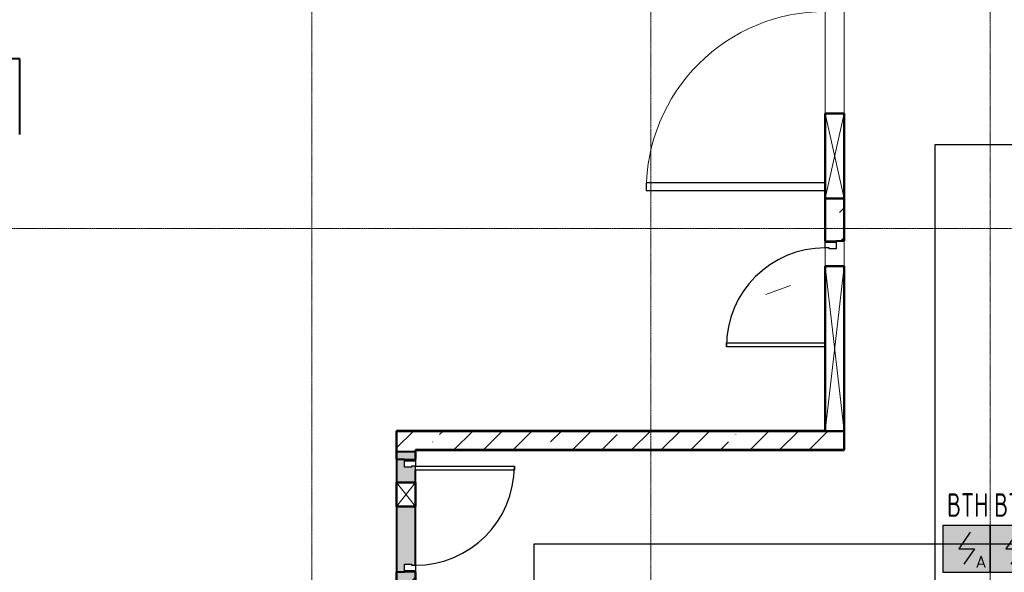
# Model space of a CAD drawing. Header units: millimetres. Extents: x -135639 to 224623, y -383017 to -59102.
# Tile 416 of 494: x 67913 to 78363, y -114221 to -108353. Entities that reach past the tile are written whole.
import ezdxf
from ezdxf.enums import TextEntityAlignment as Align

# ---------------------------------------------------------------- set-up
doc = ezdxf.new("R2010")
doc.units = ezdxf.units.MM
doc.linetypes.add('CONTINOUS', pattern=[0])
doc.linetypes.add('Линия сетки', pattern=[25, 20, -2.5, 0, -2.5])
for name, color, linetype, lineweight in [('#СПС_КЛ_R3', 190, 'Continuous', 30), ('A-200-M_WALL', 7, 'Continuous', 18), ('A-200-M_WALL_EXT', 7, 'Continuous', 18), ('A-200-M_WALL_INT', 7, 'Continuous', 18), ('A-200-M_WALL_PAT', 7, 'Continuous', 40), ('A-314-M_WINDOW', 7, 'Continuous', 18), ('A-325-M_DOOR', 7, 'Continuous', 18), ('A-325-M_DOOR__FRAME', 7, 'Continuous', 30), ('A-325-M_DOOR_OPENING', 7, 'Continuous', 18), ('A-325-M_DOOR_PANEL', 7, 'Continuous', 30), ('Z-030-M_GRID', 7, 'Continuous', 9), ('Z-060-M_DETAIL', 7, 'Continuous', 18), ('ПС', 7, 'Continuous', 40), ('СС-011-ПОЖ-СИГНАЛИЗАЦИЯ', 1, 'Continuous', 30)]:
    doc.layers.add(name, color=color, linetype=linetype, lineweight=lineweight)
doc.styles.add('1111', font='isocpeur.ttf')
pattern_1 = [(45, (0, 0), (-314.309, 314.309), []), (45, (314.3, 0), (-314.309, 314.309), [555.625, -111.125, 3.353, -107.772])]

# ---------------------------------------------------------------- blocks, each defined once
blk = doc.blocks.new('101_Дверь_Однопольная - _ПЧ_Мет_1000х2000_Между секциями_EI60_Пр-3585320-B1_-7_650_')
at = {"layer": 'A-325-M_DOOR', "color": 253, "lineweight": 30, "true_color": 0xaaaaaa}
for p, q in [((-600, 100), (-585, 100)), ((-600, -15), (-600, 100)), ((-585, 100), (-585, -15)), ((585, -15), (585, 100)), ((585, 100), (600, 100)), ((600, 100), (600, -15)), ((-585, -15), (-600, -15)), ((600, -15), (585, -15))]:
    blk.add_line(p, q, dxfattribs=at)
at = {"layer": 'A-325-M_DOOR__FRAME', "color": 253, "true_color": 0xaaaaaa}
for p, q in [((-585, 100), (-525, 100)), ((-585, -15), (-585, 100)), ((-525, 100), (-525, 60)), ((-525, 60), (-515, 60)), ((-515, 60), (-515, -15)), ((515, 60), (525, 60)), ((515, -15), (515, 60)), ((525, 100), (585, 100)), ((525, 60), (525, 100)), ((585, 100), (585, -15)), ((-515, -15), (-585, -15)), ((585, -15), (515, -15))]:
    blk.add_line(p, q, dxfattribs=at)
at = {"layer": 'A-325-M_DOOR_PANEL', "color": 253, "true_color": 0xaaaaaa}
for p, q in [((-525, 1150), (-485, 1150)), ((-525, 100), (-525, 1150)), ((-485, 1150), (-485, 100)), ((-485, 100), (-525, 100))]:
    blk.add_line(p, q, dxfattribs=at)
blk.add_arc((-525, 100), 1050, 0, 90, dxfattribs=at)
blk = doc.blocks.new('101_Дверь_Двупольная - _ПЧ_Мет_3600х2430_EI60-4162342-B1_-7_650_')
at = {"layer": 'A-325-M_DOOR', "color": 253, "lineweight": 30, "true_color": 0xaaaaaa}
for p, q in [((1965, 100), (1930, 100)), ((1930, 100), (1930, -15)), ((1965, -15), (1965, 100)), ((1930, -15), (1965, -15))]:
    blk.add_line(p, q, dxfattribs=at)
at = {"layer": 'A-325-M_DOOR__FRAME', "color": 253, "true_color": 0xaaaaaa}
for p, q in [((1880, 20), (1870, 20)), ((1870, 20), (1870, -15)), ((1930, 100), (1880, 100)), ((1880, 100), (1880, 20)), ((1930, -15), (1930, 100)), ((1870, -15), (1930, -15))]:
    blk.add_line(p, q, dxfattribs=at)
at = {"layer": 'A-325-M_DOOR_PANEL', "color": 253, "true_color": 0xaaaaaa}
for p, q in [((-1800, 2000), (-1880, 2000)), ((-1880, 2000), (-1880, 100)), ((-1800, 100), (-1800, 2000)), ((1880, 1960), (1800, 1960)), ((1800, 1960), (1800, 100)), ((1880, 100), (1880, 1960)), ((1800, 100), (1880, 100))]:
    blk.add_line(p, q, dxfattribs=at)
at = {"layer": 'A-325-M_DOOR_PANEL', "color": 253, "lineweight": 18, "true_color": 0xaaaaaa}
for centre, radius, start, end in [((-1880, 100), 1900, 360, 90), ((1880, 100), 1860, 90, 180)]:
    blk.add_arc(centre, radius, start, end, dxfattribs=at)
blk = doc.blocks.new('101_Дверь_Однопольная - _ПЧ_Мет_1000х2000_Между секциями_EI60_Пр-V54-B1_-7_650_')
at = {"layer": 'A-325-M_DOOR', "color": 253, "lineweight": 30, "true_color": 0xaaaaaa}
for p, q in [((585, -15), (585, 100)), ((585, 100), (600, 100)), ((600, 100), (600, -15)), ((600, -15), (585, -15))]:
    blk.add_line(p, q, dxfattribs=at)
at = {"layer": 'A-325-M_DOOR__FRAME', "color": 253, "true_color": 0xaaaaaa}
for p, q in [((515, 60), (525, 60)), ((515, -15), (515, 60)), ((525, 100), (585, 100)), ((525, 60), (525, 100)), ((585, 100), (585, -15)), ((585, -15), (515, -15))]:
    blk.add_line(p, q, dxfattribs=at)
at = {"layer": 'A-325-M_DOOR_PANEL', "color": 253, "true_color": 0xaaaaaa}
for p, q in [((-525, 1150), (-485, 1150)), ((-525, 100), (-525, 1150)), ((-485, 1150), (-485, 100))]:
    blk.add_line(p, q, dxfattribs=at)
blk.add_arc((-525, 100), 1050, 0, 90, dxfattribs=at)
blk = doc.blocks.new('135_SLK_GD_AR_rvt-1-B1_-7_650_')
at = {"layer": 'A-200-M_WALL_PAT', "lineweight": 18, "true_color": 0xcbcbcb}
h = blk.add_hatch(color=9, dxfattribs=at)
h.paths.add_polyline_path([(80050, 78460), (80250, 78460), (80250, 78600), (80135, 78600), (80135, 78685), (80210, 78685), (80210, 78675), (80250, 78675), (80250, 79298), (80050, 79298), (80050, 78600)])
h.paths.add_polyline_path([(80250, 79553), (80250, 79725), (80210, 79725), (80210, 79715), (80135, 79715), (80135, 79800), (80250, 79800), (80250, 79880), (80050, 79880), (80050, 79553)])
at = {"color": 253, "lineweight": 18, "true_color": 0xaaaaaa}
blk.add_line((84231, 81646), (83968, 81550), dxfattribs=at)
at = {"layer": 'A-200-M_WALL', "color": 253, "lineweight": 40, "true_color": 0xaaaaaa}
for p, q in [((80050, 79880), (80050, 79553)), ((80250, 79880), (80050, 79880)), ((80250, 79800), (80250, 79880)), ((80250, 79553), (80250, 79685)), ((80050, 79298), (80050, 78460)), ((80250, 78675), (80250, 79298)), ((80250, 78460), (80250, 78600))]:
    blk.add_line(p, q, dxfattribs=at)
at = {"layer": 'A-200-M_WALL_INT', "color": 253, "lineweight": 40, "true_color": 0xaaaaaa}
for p, q in [((76052, 84052), (75550, 84052)), ((76052, 84050), (76052, 84052)), ((76052, 83248), (76052, 84050)), ((76050, 83248), (76052, 83248)), ((84600, 82570), (84598, 82570)), ((84598, 82570), (84598, 82120)), ((84600, 82120), (84600, 82570)), ((84800, 82570), (84800, 82120)), ((84802, 82570), (84800, 82570)), ((84802, 82120), (84802, 82570)), ((84598, 82120), (84600, 82120)), ((84800, 82120), (84802, 82120)), ((84600, 80920), (84598, 80920)), ((84598, 80920), (84598, 80102)), ((84802, 80920), (84800, 80920)), ((84802, 79898), (84802, 80920)), ((80050, 80102), (80048, 80102)), ((80048, 80102), (80048, 79800)), ((84598, 80102), (80050, 80102)), ((80050, 79800), (80050, 80100)), ((80050, 80100), (84600, 80100)), ((84800, 80100), (84800, 79900)), ((84800, 79900), (80250, 79900)), ((80250, 79900), (80250, 79898)), ((80250, 79898), (80250, 79800)), ((80252, 79898), (84800, 79898)), ((80252, 79800), (80252, 79898)), ((84800, 79898), (84802, 79898)), ((80048, 79800), (80050, 79800)), ((80250, 79800), (80252, 79800)), ((80050, 78600), (80048, 78600)), ((80048, 78600), (80048, 77402)), ((80050, 77402), (80050, 78600)), ((80250, 78600), (80250, 77400)), ((80252, 78600), (80250, 78600)), ((80252, 77402), (80252, 78600))]:
    blk.add_line(p, q, dxfattribs=at)
at = {"layer": 'A-325-M_DOOR', "color": 253, "lineweight": 18, "true_color": 0xaaaaaa}
for name, p, rotation in [('101_Дверь_Двупольная - _ПЧ_Мет_3600х2430_EI60-4162342-B1_-7_650_', (84700, 84535), 89.9999999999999), ('101_Дверь_Однопольная - _ПЧ_Мет_1000х2000_Между секциями_EI60_Пр-V54-B1_-7_650_', (84700, 81520), 89.9999999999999), ('101_Дверь_Однопольная - _ПЧ_Мет_1000х2000_Между секциями_EI60_Пр-3585320-B1_-7_650_', (80150, 79200), 269.9999999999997)]:
    blk.add_blockref(name, p, dxfattribs=dict(at, rotation=rotation))
blk = doc.blocks.new('ADSK_Дверь_Проем - ADSK_Дверь_Проем-2084409-B1_-7_650_')
at = {"layer": 'A-325-M_DOOR_OPENING', "color": 253, "true_color": 0xaaaaaa}
for p, q in [((-1065, 100), (1965, 100)), ((-1065, -100), (1965, -100))]:
    blk.add_line(p, q, dxfattribs=at)
blk = doc.blocks.new('ADSK_Дверь_Проем - ADSK_Дверь_Проем-2084314-B1_-7_650_')
at = {"layer": 'A-325-M_DOOR_OPENING', "color": 253, "true_color": 0xaaaaaa}
for p, q in [((-600, 100), (-330, 100)), ((-600, -100), (-330, -100))]:
    blk.add_line(p, q, dxfattribs=at)
blk = doc.blocks.new('ADSK_Дверь_Проем - ADSK_Дверь_Проем-V163-B1_-7_650_')
at = {"layer": 'A-325-M_DOOR_OPENING', "color": 253, "true_color": 0xaaaaaa}
for p, q in [((-600, 100), (-353, 100)), ((-98, 100), (600, 100)), ((-600, -100), (-353, -100)), ((-98, -100), (600, -100))]:
    blk.add_line(p, q, dxfattribs=at)
blk = doc.blocks.new('231_Отверстие прямоуг _Окно_Стена_ - Отверстие-2178996-B1_-7_650_')
at = {"layer": 'A-314-M_WINDOW', "color": 253, "lineweight": 50, "true_color": 0xaaaaaa}
for p, q in [((-2.5, -100), (-2.5, 100)), ((-2.5, 100), (252.5, 100)), ((252.5, 100), (252.5, -100)), ((252.5, -100), (-2.5, -100))]:
    blk.add_line(p, q, dxfattribs=at)
at = {"layer": 'Z-060-M_DETAIL', "color": 253, "true_color": 0xaaaaaa}
for p, q in [((-2.5, 100), (-2.5, -100)), ((252.5, 100), (-2.5, 100)), ((252.5, 100), (-2.5, -100)), ((-2.5, 100), (252.5, -100)), ((252.5, 100), (252.5, -100)), ((-2.5, -100), (252.5, -100))]:
    blk.add_line(p, q, dxfattribs=at)
blk = doc.blocks.new('231_Отверстие прямоуг _Окно_Стена_ - Отверстие-2178994-B1_-7_650_')
at = {"layer": 'A-314-M_WINDOW', "color": 253, "lineweight": 50, "true_color": 0xaaaaaa}
for p, q in [((-750, -100), (-750, 100)), ((-750, 100), (1000, 100)), ((1000, 100), (1000, -100)), ((1000, -100), (-750, -100))]:
    blk.add_line(p, q, dxfattribs=at)
at = {"layer": 'Z-060-M_DETAIL', "color": 253, "true_color": 0xaaaaaa}
for p, q in [((-750, 100), (-750, -100)), ((1000, 100), (-750, 100)), ((1000, 100), (-750, -100)), ((-750, 100), (1000, -100)), ((1000, 100), (1000, -100)), ((-750, -100), (1000, -100))]:
    blk.add_line(p, q, dxfattribs=at)
blk = doc.blocks.new('231_Отверстие прямоуг _Окно_Стена_ - Отверстие-2178992-B1_-7_650_')
at = {"layer": 'A-314-M_WINDOW', "color": 253, "lineweight": 50, "true_color": 0xaaaaaa}
for p, q in [((-325, -100), (-325, 100)), ((-325, 100), (575, 100)), ((575, 100), (575, -100)), ((575, -100), (-325, -100))]:
    blk.add_line(p, q, dxfattribs=at)
at = {"layer": 'Z-060-M_DETAIL', "color": 253, "true_color": 0xaaaaaa}
for p, q in [((-325, 100), (-325, -100)), ((575, 100), (-325, 100)), ((575, 100), (-325, -100)), ((-325, 100), (575, -100)), ((575, 100), (575, -100)), ((-325, -100), (575, -100))]:
    blk.add_line(p, q, dxfattribs=at)
blk = doc.blocks.new('135_SLK_GD_KR_rvt-1-B1_-7_650_')
at = {"layer": 'A-200-M_WALL_PAT', "lineweight": 9, "true_color": 0xaaaaaa}
h = blk.add_hatch(dxfattribs=at)
h.set_pattern_fill('FP_20', color=253, style=0, pattern_type=2)
h.set_pattern_definition(pattern_1)
h.paths.add_polyline_path([(84800, 79900), (84800, 80100), (84600, 80100), (84600, 79900)])
h.paths.add_polyline_path([(84600, 82120), (84800, 82120), (84800, 82570), (84600, 82570)])
h.paths.add_polyline_path([(84600, 86500), (84800, 86500), (84800, 86900), (84600, 86900), (84600, 86700)])
h = blk.add_hatch(dxfattribs=at)
h.set_pattern_fill('FP_20', color=253, style=0, pattern_type=2)
h.set_pattern_definition(pattern_1)
h.paths.add_polyline_path([(84600, 79900), (84600, 80100), (80050, 80100), (80050, 79900), (82631, 79900)])
h = blk.add_hatch(dxfattribs=at)
h.set_pattern_fill('FP_20', color=253, style=0, pattern_type=2)
h.set_pattern_definition(pattern_1)
h.paths.add_polyline_path([(80250, 77450), (80250, 78600), (80050, 78600), (80050, 77450)])
h.paths.add_polyline_path([(80250, 79800), (80250, 79900), (80050, 79900), (80050, 79800), (80135, 79800)])
at = {"layer": 'A-200-M_WALL_EXT', "color": 253, "lineweight": 40, "true_color": 0xaaaaaa}
for p, q in [((84600, 82570), (84600, 82120)), ((84800, 82120), (84800, 82570)), ((84715, 82120), (84800, 82120)), ((84600, 80100), (80050, 80100)), ((80050, 80100), (80050, 79900)), ((84800, 79900), (84800, 80100)), ((80050, 79900), (80050, 79800)), ((80250, 79900), (84600, 79900)), ((80250, 79800), (80250, 79900)), ((84600, 79900), (84800, 79900)), ((80050, 79800), (80135, 79800)), ((80050, 78600), (80050, 77450)), ((80135, 78600), (80050, 78600)), ((80250, 77450), (80250, 78600))]:
    blk.add_line(p, q, dxfattribs=at)
at = {"layer": 'A-314-M_WINDOW', "color": 253, "lineweight": 18, "true_color": 0xaaaaaa, "rotation": 90}
for name, p in [('231_Отверстие прямоуг _Окно_Стена_ - Отверстие-2178992-B1_-7_650_', (84700, 82895)), ('231_Отверстие прямоуг _Окно_Стена_ - Отверстие-2178994-B1_-7_650_', (84700, 80850)), ('231_Отверстие прямоуг _Окно_Стена_ - Отверстие-2178996-B1_-7_650_', (80150, 79300))]:
    blk.add_blockref(name, p, dxfattribs=at)
at = {"layer": 'A-325-M_DOOR', "color": 253, "lineweight": 18, "true_color": 0xaaaaaa}
for name, p, rotation in [('ADSK_Дверь_Проем - ADSK_Дверь_Проем-2084409-B1_-7_650_', (84700, 84535), 90), ('ADSK_Дверь_Проем - ADSK_Дверь_Проем-2084314-B1_-7_650_', (84700, 81520), 270), ('ADSK_Дверь_Проем - ADSK_Дверь_Проем-V163-B1_-7_650_', (80150, 79200), 270)]:
    blk.add_blockref(name, p, dxfattribs=dict(at, rotation=rotation))
blk = doc.blocks.new('-1 эт')
at = {"layer": 'Z-030-M_GRID', "color": 253, "linetype": 'Линия сетки', "true_color": 0xaaaaaa}
for p, q in [((79150, -19696.3), (79150, 133719.9)), ((82750, -19696.1), (82750, 133719.9)), ((86350, -19695.8), (86350, 133719.9)), ((155946.6, 82250), (-3683.1, 82250))]:
    blk.add_line(p, q, dxfattribs=at)
at = {"lineweight": 5}
for name in ['135_SLK_GD_KR_rvt-1-B1_-7_650_', '135_SLK_GD_AR_rvt-1-B1_-7_650_']:
    blk.add_blockref(name, (0, 0), dxfattribs=at)
blk = doc.blocks.new('*U4706')
at = {"lineweight": 35, "true_color": 0xffffff}
h = blk.add_hatch(color=7, dxfattribs=at)
h.dxf.hatch_style = 1
h.paths.add_polyline_path([(0, 500), (0, 0), (500, 0), (500, 500)])
at = {"color": 1, "linetype": 'ByBlock', "lineweight": -2}
for p, q in [((289, 426), (167, 250)), ((167, 250), (333, 250)), ((333, 250), (219, 86))]:
    blk.add_line(p, q, dxfattribs=at)
at = {"color": 1, "linetype": 'ByBlock', "lineweight": -2, "ltscale": 0.1}
blk.add_lwpolyline([(0, 500), (500, 500), (500, 0), (0, 0)], close=True, dxfattribs=at)
at = {"color": 1, "linetype": 'ByBlock', "lineweight": -2, "ltscale": 1000, "style": '1111'}
blk.add_text('A', height=128, dxfattribs=at).set_placement((403, 49), align=Align.CENTER)
at = {"color": 0, "linetype": 'ByBlock', "lineweight": -2, "style": '1111'}
blk.add_attdef('INDEX', (-63, -235), '', height=125, dxfattribs=at)
at = {"color": 0, "linetype": 'ByBlock', "lineweight": -2, "style": '1111', "flags": 1}
for tag, p in [('NAME_DEVICE', (-64, -421)), ('NUM_POM', (-82, -847))]:
    blk.add_attdef(tag, p, '', height=125, dxfattribs=at)
at = {"color": 0, "linetype": 'ByBlock', "lineweight": -2, "style": '1111', "width": 0.7}
blk.add_attdef('NUM_DEVICE', (-64, -630), '', height=125, dxfattribs=at)

msp = doc.modelspace()

# ---------------------------------------------------------------- linework, layer by layer
at = {"layer": '#СПС_КЛ_R3', "lineweight": 30}
msp.add_lwpolyline([(63531, -142519), (68465, -142519), (68465, -163726), (83161, -163726), (83161, -166819), (84106, -166819), (84106, -163034), (106528, -163034), (106528, -155092), (118370, -155092), (118370, -109683), (77625, -109683), (77625, -114995), (73186, -114995), (73186, -126642), (82528, -126642), (82528, -153503), (72465, -153503), (69419, -153503), (68465, -152249)], dxfattribs=at)
at = {"layer": 'СС-011-ПОЖ-СИГНАЛИЗАЦИЯ', "lineweight": 30}
msp.add_lwpolyline([(71377, -129247), (71377, -124243), (72829, -124243), (72829, -118513), (71452, -118513), (71452, -116974), (73373, -116974), (73373, -113918), (79577, -113918), (79577, -112917), (85858, -112917), (91100, -112917), (91100, -118057), (90609, -118057), (90609, -122825), (91177, -122825), (91177, -128823)], dxfattribs=at)

# ---------------------------------------------------------------- block references
msp.add_blockref('-1 эт', (-8137, -192821))
at = {"layer": 'ПС', "color": 7, "linetype": 'CONTINOUS', "lineweight": 30, "ltscale": 100}
ref = msp.add_blockref('*U4706', (77713, -114222), dxfattribs=dict(at, xscale=1.000736, yscale=1.000736, zscale=1.000736))
ref.add_attrib('NUM_DEVICE', 'BTH', dxfattribs={"layer": '0', "color": 0, "linetype": 'ByBlock', "lineweight": -2, "ltscale": 100, "height": 250.2, "style": '1111', "width": 0.7}).set_placement((77975, -113632), align=Align.CENTER)
ref = msp.add_blockref('*U4706', (78213, -114222), dxfattribs=dict(at, xscale=1.000736, yscale=1.000736, zscale=1.000736))
ref.add_attrib('NUM_DEVICE', 'BTH', dxfattribs={"layer": '0', "color": 0, "linetype": 'ByBlock', "lineweight": -2, "ltscale": 100, "height": 250.2, "style": '1111', "width": 0.7}).set_placement((78475, -113632), align=Align.CENTER)

doc.saveas('drawing.dxf')
